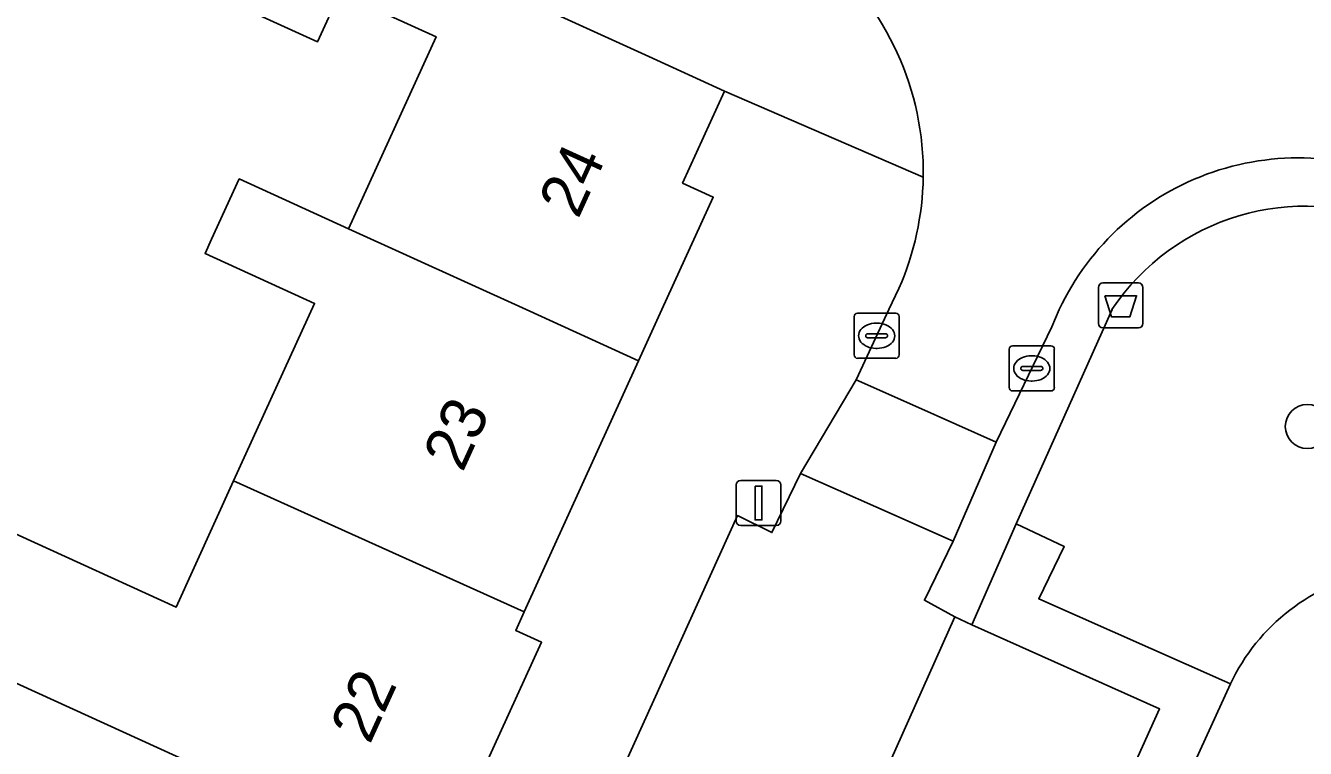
# Model space of a CAD drawing. Extents: x 161838 to 162344, y 381620 to 382160.
# Drawn here: x 162145.23 to 162173.63, y 381740.26 to 381756.3 of the extents above; entities that cross this region are included whole.
import ezdxf

# ---------------------------------------------------------------- set-up
doc = ezdxf.new("R2010")
doc.units = 0
for name, color, linetype in [('IMGEO_Afvalbak', 7, 'Continuous'), ('IMGEO_Boom', 7, 'Continuous'), ('IMGEO_Erf', 7, 'Continuous'), ('IMGEO_Groenvoorziening', 7, 'Continuous'), ('IMGEO_Kolk', 7, 'Continuous'), ('IMGEO_Lichtmast', 7, 'Continuous'), ('IMGEO_Pand', 7, 'Continuous'), ('IMGEO_Pand_nummerreeks', 7, 'Continuous'), ('IMGEO_Parkeervlak_open', 7, 'Continuous'), ('IMGEO_Rijbaan_lokaal_open', 7, 'Continuous'), ('IMGEO_Voetpad_open', 7, 'Continuous')]:
    doc.layers.add(name, color=color, linetype=linetype)

msp = doc.modelspace()

# ---------------------------------------------------------------- linework, layer by layer
at = {"layer": 'IMGEO_Afvalbak'}
for p, q in [((162169.137, 381750.593), (162169.927, 381750.593)), ((162169.927, 381750.593), (162169.137, 381750.593)), ((162169.037, 381749.693), (162169.037, 381750.493)), ((162169.037, 381750.493), (162169.037, 381749.693)), ((162170.027, 381750.493), (162170.027, 381749.693)), ((162170.027, 381749.693), (162170.027, 381750.493)), ((162169.927, 381749.593), (162169.137, 381749.593)), ((162169.137, 381749.593), (162169.927, 381749.593))]:
    msp.add_line(p, q, dxfattribs=at)
msp.add_lwpolyline([(162169.18, 381750.307), (162169.884, 381750.307), (162169.735, 381749.837), (162169.329, 381749.837), (162169.18, 381750.307)], dxfattribs=at)
for centre, start, end in [((162169.137, 381750.493), 90, 180), ((162169.137, 381750.493), 90, 180), ((162169.927, 381750.493), 0, 90), ((162169.927, 381750.493), 360, 90), ((162169.137, 381749.693), 180, 270), ((162169.137, 381749.693), 180, 270), ((162169.927, 381749.693), 270, 0), ((162169.927, 381749.693), 270, 0)]:
    msp.add_arc(centre, 0.1, start, end, dxfattribs=at)
at = {"layer": 'IMGEO_Boom'}
msp.add_circle((162173.675, 381747.408), 0.489, dxfattribs=at)
at = {"layer": 'IMGEO_Erf'}
msp.add_lwpolyline([(162143.638, 381745.647), (162148.57, 381743.398), (162149.847, 381746.199), (162151.643, 381750.138), (162149.214, 381751.246), (162149.359, 381751.563), (162149.97, 381752.902), (162152.399, 381751.795), (162154.341, 381756.054), (162152.205, 381757.027), (162151.711, 381755.944), (162149.035, 381757.163)], dxfattribs=at)
at = {"layer": 'IMGEO_Groenvoorziening'}
for points in [[(162169.34, 381750), (162167.21, 381745.244), (162168.28, 381744.744), (162167.716, 381743.584), (162171.839, 381741.755), (162171.969, 381741.697)], [(162171.969, 381741.697), (162170.425, 381738.319), (162174.407, 381736.461), (162173.365, 381734.084), (162172.031, 381731.131), (162170.913, 381728.639), (162169.579, 381725.686), (162168.411, 381723.084), (162167.077, 381720.131), (162165.884, 381717.592), (162164.55, 381714.639), (162164.446, 381714.686), (162162.303, 381709.968), (162163.877, 381709.26), (162166.231, 381714.263), (162169.768, 381712.761), (162170.977, 381715.518), (162173.385, 381714.496), (162173.667, 381715.053)]]:
    msp.add_lwpolyline(points, dxfattribs=at)
for centre, radius, start, end in [((162173.628, 381747.146), 5.151, 66.8068, 146.3569), ((162176.013, 381739.786), 4.473, 46.222, 154.7138), ((162176.013, 381739.786), 4.473, 46.222, 154.7138)]:
    msp.add_arc(centre, radius, start, end, dxfattribs=at)
at = {"layer": 'IMGEO_Kolk'}
for p, q in [((162163.616, 381748.994), (162163.616, 381749.846)), ((162163.691, 381749.92), (162164.543, 381749.92)), ((162164.617, 381749.846), (162164.617, 381748.994)), ((162163.918, 381749.463), (162164.316, 381749.463)), ((162164.104, 381749.7), (162164.129, 381749.7)), ((162163.875, 381749.414), (162163.875, 381749.426)), ((162164.313, 381749.377), (162163.915, 381749.377)), ((162164.359, 381749.426), (162164.359, 381749.414)), ((162167.134, 381749.196), (162167.986, 381749.196)), ((162164.543, 381748.92), (162163.691, 381748.92)), ((162164.127, 381749.14), (162164.102, 381749.14)), ((162167.059, 381748.27), (162167.059, 381749.122)), ((162167.547, 381748.976), (162167.572, 381748.976)), ((162168.06, 381749.122), (162168.06, 381748.27)), ((162167.318, 381748.69), (162167.318, 381748.702)), ((162167.756, 381748.653), (162167.358, 381748.653)), ((162167.361, 381748.739), (162167.759, 381748.739)), ((162167.802, 381748.702), (162167.802, 381748.69)), ((162167.57, 381748.416), (162167.545, 381748.416)), ((162167.986, 381748.196), (162167.134, 381748.196))]:
    msp.add_line(p, q, dxfattribs=at)
for points in [[(162163.616, 381748.994), (162163.616, 381749.846)], [(162163.691, 381749.92), (162164.543, 381749.92)], [(162164.617, 381749.846), (162164.617, 381748.994)], [(162167.134, 381749.196), (162167.986, 381749.196)], [(162164.543, 381748.92), (162163.691, 381748.92)], [(162167.059, 381748.27), (162167.059, 381749.122)], [(162168.06, 381749.122), (162168.06, 381748.27)], [(162167.986, 381748.196), (162167.134, 381748.196)]]:
    msp.add_lwpolyline(points, dxfattribs=at)
for centre, radius, start, end in [((162163.693, 381749.844), 0.0765, 91.552, 178.448), ((162163.693, 381749.844), 0.0765, 91.552, 178.448), ((162164.541, 381749.844), 0.0765, 1.552, 88.448), ((162164.541, 381749.844), 0.0765, 1.552, 88.448), ((162163.915, 381749.423), 0.0403, 85.8775, 175.7526), ((162164.32, 381749.425), 0.0386, 1.7309, 96.639), ((162163.912, 381749.413), 0.0366, 178.938, 274.7102), ((162164.316, 381749.42), 0.043, 264.8664, 352.4533), ((162167.136, 381749.12), 0.0765, 91.552, 178.448), ((162167.136, 381749.12), 0.0765, 91.552, 178.448), ((162167.984, 381749.12), 0.0765, 1.552, 88.448), ((162167.984, 381749.12), 0.0765, 1.552, 88.448), ((162163.693, 381748.996), 0.0765, 181.552, 268.448), ((162163.693, 381748.996), 0.0765, 181.552, 268.448), ((162164.541, 381748.996), 0.0765, 271.552, 358.448), ((162164.541, 381748.996), 0.0765, 271.552, 358.448), ((162167.358, 381748.699), 0.0403, 85.8775, 175.7526), ((162167.355, 381748.689), 0.0366, 178.938, 274.7102), ((162167.759, 381748.696), 0.043, 264.8664, 352.4533), ((162167.763, 381748.701), 0.0386, 1.7309, 96.639), ((162167.136, 381748.272), 0.0765, 181.552, 268.448), ((162167.136, 381748.272), 0.0765, 181.552, 268.448), ((162167.984, 381748.272), 0.0765, 271.552, 358.448), ((162167.984, 381748.272), 0.0765, 271.552, 358.448)]:
    msp.add_arc(centre, radius, start, end, dxfattribs=at)
for centre, major_axis, ratio, start_param, end_param in [((162164.103, 381749.42), (-0.387, 0.002), 0.722429, 4.712389, 7.853982), ((162164.128, 381749.42), (-0.39, 0.002), 0.717154, 1.570796, 4.712389), ((162167.546, 381748.696), (-0.387, 0.002), 0.722429, 4.712389, 7.853982), ((162167.571, 381748.696), (-0.39, 0.002), 0.717154, 1.570796, 4.712389)]:
    msp.add_ellipse(centre, major_axis=major_axis, ratio=ratio, start_param=start_param, end_param=end_param, dxfattribs=at)
at = {"layer": 'IMGEO_Lichtmast'}
for p, q in [((162161, 381745.311), (162161, 381746.111)), ((162161, 381746.111), (162161, 381745.311)), ((162161.1, 381746.211), (162161.89, 381746.211)), ((162161.89, 381746.211), (162161.1, 381746.211)), ((162161.99, 381746.111), (162161.99, 381745.311)), ((162161.99, 381745.311), (162161.99, 381746.111)), ((162161.89, 381745.211), (162161.1, 381745.211)), ((162161.1, 381745.211), (162161.89, 381745.211))]:
    msp.add_line(p, q, dxfattribs=at)
msp.add_lwpolyline([(162161.42, 381746.086), (162161.57, 381746.086), (162161.57, 381745.336), (162161.42, 381745.336), (162161.42, 381746.086)], dxfattribs=at)
for centre, start, end in [((162161.1, 381746.111), 90, 180), ((162161.1, 381746.111), 90, 180), ((162161.89, 381746.111), 0, 90), ((162161.89, 381746.111), 360, 90), ((162161.1, 381745.311), 180, 270), ((162161.1, 381745.311), 180, 270), ((162161.89, 381745.311), 270, 0), ((162161.89, 381745.311), 270, 0)]:
    msp.add_arc(centre, 0.1, start, end, dxfattribs=at)
at = {"layer": 'IMGEO_Pand'}
for points in [[(162158.833, 381748.862), (162159.352, 381750), (162160.491, 381752.498), (162159.809, 381752.809), (162160.739, 381754.849), (162159.059, 381755.615), (162150.175, 381759.665), (162149.035, 381757.163), (162151.711, 381755.944), (162152.205, 381757.027), (162154.341, 381756.054), (162152.399, 381751.795), (162156.337, 381750)], [(162158.833, 381748.862), (162156.337, 381750), (162152.399, 381751.795), (162149.97, 381752.902), (162149.359, 381751.563), (162149.214, 381751.246), (162151.643, 381750.138), (162149.847, 381746.199), (162156.294, 381743.294)], [(162142.389, 381742.908), (162154.329, 381737.465), (162156.68, 381742.62), (162156.106, 381742.882), (162156.294, 381743.294), (162149.847, 381746.199), (162148.57, 381743.398), (162143.638, 381745.647)], [(162151.197, 381732.168), (162151.435, 381732.691), (162152.028, 381732.42), (162154.329, 381737.465), (162142.389, 381742.908), (162141.124, 381740.133), (162146.048, 381737.887), (162144.775, 381735.096)]]:
    msp.add_lwpolyline(points, close=True, dxfattribs=at)
at = {"layer": 'IMGEO_Parkeervlak_open'}
msp.add_lwpolyline([(162170.396, 381741.141), (162166.231, 381743.009), (162165.851, 381743.18), (162157.774, 381725.114), (162157.927, 381725.042), (162162.21, 381723.028), (162166.614, 381732.772)], close=True, dxfattribs=at)
at = {"layer": 'IMGEO_Rijbaan_lokaal_open'}
msp.add_lwpolyline([(162164.611, 381750.47), (162164.39, 381750), (162163.66, 381748.444), (162164.98, 381747.855), (162166.766, 381747.057), (162168.006, 381749.618), (162168.169, 381750)], dxfattribs=at)
for points in [[(162165.816, 381744.866), (162166.766, 381747.057), (162164.98, 381747.855), (162163.66, 381748.444), (162162.43, 381746.366), (162164.101, 381745.626)], [(162165.851, 381743.18), (162165.178, 381743.553), (162165.816, 381744.866), (162164.101, 381745.626), (162162.43, 381746.366), (162161.791, 381745.053), (162161.027, 381745.429), (162152.847, 381727.377), (162153.598, 381727.053), (162153.011, 381725.652), (162154.444, 381724.996), (162156.372, 381724.114), (162156.96, 381725.375), (162157.774, 381725.114)]]:
    msp.add_lwpolyline(points, close=True, dxfattribs=at)
for centre, radius, start, end in [((162158.757, 381753.042), 6.395, 359.0955, 49.9461), ((162173.473, 381747.507), 5.861, 62.8608, 154.8301), ((162158.733, 381753.049), 6.419, 336.3093, 359.0361)]:
    msp.add_arc(centre, radius, start, end, dxfattribs=at)
at = {"layer": 'IMGEO_Voetpad_open'}
for points in [[(162140.84, 381767.845), (162140.127, 381768.167), (162137.98, 381769.459), (162124.439, 381775.569), (162124.388, 381771.376), (162125.506, 381770.864), (162130.287, 381768.684), (162135.069, 381766.503), (162135.827, 381766.161), (162136.277, 381765.957), (162150.175, 381759.665), (162159.059, 381755.615), (162160.739, 381754.849), (162165.151, 381752.941)], [(162165.151, 381752.941), (162160.739, 381754.849), (162159.809, 381752.809), (162160.491, 381752.498), (162159.352, 381750), (162158.833, 381748.862), (162156.294, 381743.294), (162156.106, 381742.882), (162156.68, 381742.62), (162154.329, 381737.465), (162152.028, 381732.42), (162151.435, 381732.691), (162151.197, 381732.168), (162148.657, 381726.6), (162147.015, 381723), (162146.44, 381723.262), (162145.491, 381721.183), (162149.858, 381719.161)], [(162152.176, 381723.335), (162153.011, 381725.652), (162153.598, 381727.053), (162152.847, 381727.377), (162161.027, 381745.429), (162161.791, 381745.053), (162162.43, 381746.366), (162163.66, 381748.444), (162164.39, 381750), (162164.611, 381750.47)], [(162168.169, 381750), (162168.006, 381749.618), (162166.766, 381747.057), (162165.816, 381744.866), (162165.178, 381743.553), (162165.851, 381743.18), (162166.231, 381743.009), (162167.21, 381745.244), (162169.34, 381750)]]:
    msp.add_lwpolyline(points, dxfattribs=at)
msp.add_lwpolyline([(162167.716, 381743.584), (162168.28, 381744.744), (162167.21, 381745.244), (162166.231, 381743.009), (162170.396, 381741.141), (162166.614, 381732.772), (162162.21, 381723.028), (162157.927, 381725.042), (162156.951, 381722.911), (162158.046, 381722.462), (162158.534, 381723.545), (162162.824, 381721.696), (162162.973, 381722.021), (162167.642, 381732.233), (162169.303, 381735.865), (162170.425, 381738.319), (162171.969, 381741.697), (162171.839, 381741.755)], close=True, dxfattribs=at)
for centre, radius, start, end in [((162158.757, 381753.042), 6.395, 359.0955, 49.9461), ((162173.473, 381747.507), 5.861, 62.8608, 154.8301), ((162158.733, 381753.049), 6.419, 336.3093, 359.0361), ((162173.628, 381747.146), 5.151, 66.8068, 146.3569)]:
    msp.add_arc(centre, radius, start, end, dxfattribs=at)

# ---------------------------------------------------------------- texts
at = {"layer": 'IMGEO_Pand_nummerreeks'}
for s, rotation, p in [('24', 65.4854, (162157.492, 381751.993)), ('23', 65.4891, (162154.928, 381746.371)), ('22', 65.4841, (162152.868, 381740.334))]:
    msp.add_text(s, height=1, rotation=rotation, dxfattribs=at).set_placement(p)

doc.saveas('drawing.dxf')
